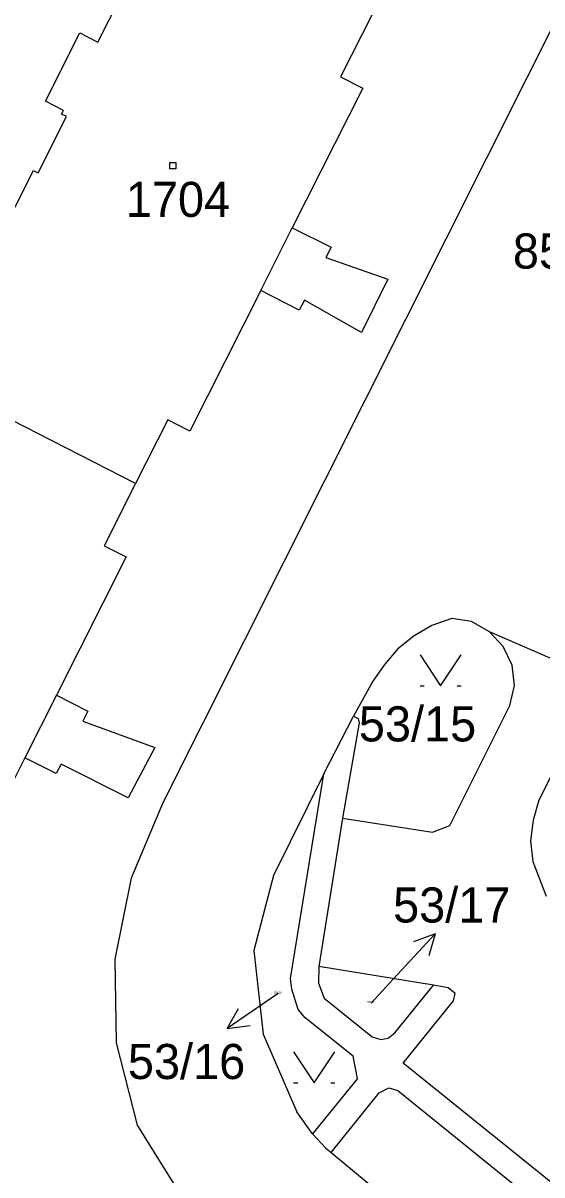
# Model space of a CAD drawing. Extents: x -795483 to -789093, y -1112258 to -1108741.
# Drawn here: x -791453.3 to -791428.1, y -1110199 to -1110143.2 of the extents above; entities that cross this region are included whole.
import ezdxf

# ---------------------------------------------------------------- set-up
doc = ezdxf.new("R2010")
doc.units = 0
for name, color, linetype in [('Komunikace', 7, 'Continuous'), ('Vrstva 1', 7, 'Continuous'), ('Vrstva 14', 7, 'Continuous'), ('Vrstva 15', 7, 'Continuous'), ('Vrstva 16', 7, 'Continuous'), ('Vrstva 2', 7, 'Continuous'), ('Vrstva 23', 7, 'Continuous'), ('Vrstva 25', 7, 'Continuous')]:
    doc.layers.add(name, color=color, linetype=linetype)

msp = doc.modelspace()

# ---------------------------------------------------------------- linework, layer by layer
at = {"layer": 'Komunikace'}
msp.add_line((-791436.42, -1110190.65), (-791435.36, -1110189.5), dxfattribs=at)
at = {"layer": 'Vrstva 1'}
for p, q in [((-791411.02, -1110110.27), (-791446.52, -1110180.95)), ((-791449.67, -1110144.11), (-791446.4, -1110137.62)), ((-791436.35, -1110142.72), (-791437.91, -1110145.8)), ((-791452.22, -1110146.98), (-791450.55, -1110143.66)), ((-791450.55, -1110143.66), (-791449.67, -1110144.11)), ((-791437.91, -1110145.8), (-791436.83, -1110146.34)), ((-791436.83, -1110146.34), (-791440.25, -1110153.1)), ((-791451.34, -1110147.42), (-791452.22, -1110146.98)), ((-791451.43, -1110147.6), (-791451.34, -1110147.42)), ((-791451.2, -1110147.72), (-791451.43, -1110147.6)), ((-791452.57, -1110150.45), (-791451.2, -1110147.72)), ((-791457.87, -1110160.38), (-791452.8, -1110150.33)), ((-791452.8, -1110150.33), (-791452.57, -1110150.45)), ((-791440.25, -1110153.1), (-791438.37, -1110154.05)), ((-791438.37, -1110154.05), (-791438.63, -1110154.55)), ((-791438.63, -1110154.55), (-791435.62, -1110155.59)), ((-791435.62, -1110155.59), (-791436.9, -1110158.18)), ((-791441.78, -1110156.14), (-791445.22, -1110162.95)), ((-791439.91, -1110157.1), (-791441.78, -1110156.14)), ((-791439.66, -1110156.61), (-791439.91, -1110157.1)), ((-791436.9, -1110158.18), (-791439.66, -1110156.61)), ((-791447.85, -1110165.49), (-791457.87, -1110160.38)), ((-791446.29, -1110162.41), (-791447.85, -1110165.49)), ((-791445.22, -1110162.95), (-791446.29, -1110162.41)), ((-791447.85, -1110165.49), (-791449.37, -1110168.5)), ((-791449.37, -1110168.5), (-791448.3, -1110169.04)), ((-791448.3, -1110169.04), (-791451.68, -1110175.74)), ((-791432.52, -1110172.02), (-791433.49, -1110172.37)), ((-791431.56, -1110172.18), (-791432.52, -1110172.02)), ((-791430.7, -1110172.67), (-791431.56, -1110172.18)), ((-791433.49, -1110172.37), (-791434.34, -1110172.86)), ((-791424.6, -1110175.32), (-791430.7, -1110172.67)), ((-791430.03, -1110173.38), (-791430.7, -1110172.67)), ((-791434.34, -1110172.86), (-791435.13, -1110173.5)), ((-791429.59, -1110174.28), (-791430.03, -1110173.38)), ((-791435.13, -1110173.5), (-791435.77, -1110174.24)), ((-791435.77, -1110174.24), (-791436.34, -1110175.06)), ((-791429.48, -1110175.27), (-791429.59, -1110174.28)), ((-791436.34, -1110175.06), (-791437.28, -1110176.76)), ((-791429.71, -1110176.24), (-791429.48, -1110175.27)), ((-791425.62, -1110175.48), (-791428.3, -1110180.83)), ((-791451.68, -1110175.74), (-791450.16, -1110176.51)), ((-791450.16, -1110176.51), (-791450.41, -1110177)), ((-791432.61, -1110182.05), (-791429.71, -1110176.24)), ((-791450.41, -1110177), (-791446.92, -1110178.27)), ((-791438.72, -1110179.55), (-791437.28, -1110176.76)), ((-791437.01, -1110177.08), (-791437.81, -1110181.69)), ((-791437.28, -1110176.76), (-791437.05, -1110176.87)), ((-791437.05, -1110176.87), (-791437.01, -1110177.08)), ((-791446.92, -1110178.27), (-791448.2, -1110180.71)), ((-791453.21, -1110178.78), (-791456.63, -1110185.54)), ((-791451.7, -1110179.54), (-791453.21, -1110178.78)), ((-791451.46, -1110179.08), (-791451.7, -1110179.54)), ((-791448.2, -1110180.71), (-791451.46, -1110179.08)), ((-791438.72, -1110179.55), (-791441.16, -1110184.47)), ((-791440.33, -1110189.46), (-791438.72, -1110179.55)), ((-791446.52, -1110180.95), (-791448.06, -1110184.6)), ((-791428.3, -1110180.83), (-791428.57, -1110181.8)), ((-791437.81, -1110181.69), (-791438.96, -1110188.88)), ((-791437.81, -1110181.69), (-791433.45, -1110182.38)), ((-791433.45, -1110182.38), (-791432.61, -1110182.05)), ((-791428.57, -1110181.8), (-791428.71, -1110182.79)), ((-791428.71, -1110182.79), (-791428.6, -1110183.79)), ((-791428.6, -1110183.79), (-791427.94, -1110185.48)), ((-791441.16, -1110184.47), (-791442.11, -1110188.11)), ((-791448.06, -1110184.6), (-791448.85, -1110188.52)), ((-791442.11, -1110188.11), (-791441.67, -1110192.15)), ((-791448.85, -1110188.52), (-791448.79, -1110192.57)), ((-791438.96, -1110188.88), (-791438.98, -1110189.68)), ((-791433.41, -1110189.78), (-791438.96, -1110188.88)), ((-791440.28, -1110189.98), (-791440.33, -1110189.46)), ((-791439.96, -1110190.96), (-791440.28, -1110189.98)), ((-791438.98, -1110189.68), (-791438.71, -1110190.41)), ((-791435.28, -1110192.09), (-791433.41, -1110189.78)), ((-791432.69, -1110189.91), (-791433.41, -1110189.78)), ((-791432.36, -1110190.19), (-791432.69, -1110189.91)), ((-791438.71, -1110190.41), (-791436.38, -1110192.28)), ((-791434.87, -1110193.56), (-791432.43, -1110190.55)), ((-791432.43, -1110190.55), (-791432.36, -1110190.19)), ((-791439.63, -1110191.37), (-791439.96, -1110190.96)), ((-791437.3, -1110193.23), (-791439.63, -1110191.37)), ((-791441.67, -1110192.15), (-791440.03, -1110195.92)), ((-791436.38, -1110192.28), (-791435.96, -1110192.41)), ((-791435.6, -1110192.35), (-791435.28, -1110192.09)), ((-791448.79, -1110192.57), (-791447.77, -1110196.57)), ((-791435.96, -1110192.41), (-791435.6, -1110192.35)), ((-791437.09, -1110194.31), (-791437.3, -1110193.23)), ((-791410.11, -1110213.52), (-791434.87, -1110193.56)), ((-791437.09, -1110194.31), (-791439.27, -1110196.98)), ((-791438.37, -1110197.88), (-791436.04, -1110194.99)), ((-791436.04, -1110194.99), (-791435.57, -1110194.76)), ((-791435.57, -1110194.76), (-791435.14, -1110194.89)), ((-791435.14, -1110194.89), (-791415.36, -1110210.82)), ((-791439.27, -1110196.98), (-791440.03, -1110195.92)), ((-791447.77, -1110196.57), (-791445.72, -1110199.85)), ((-791439.27, -1110196.98), (-791438.64, -1110197.66)), ((-791438.64, -1110197.66), (-791438.37, -1110197.88)), ((-791438.37, -1110197.88), (-791417.76, -1110214.88))]:
    msp.add_line(p, q, dxfattribs=at)
at = {"layer": 'Vrstva 16'}
for p, q in [((-791435.36, -1110189.5), (-791433.325, -1110187.295)), ((-791433.325, -1110187.295), (-791434.371, -1110187.691)), ((-791433.325, -1110187.295), (-791433.636, -1110188.369)), ((-791440.93, -1110190.19), (-791443.402, -1110191.889)), ((-791443.402, -1110191.889), (-791442.861, -1110190.91)), ((-791443.402, -1110191.889), (-791442.295, -1110191.734))]:
    msp.add_line(p, q, dxfattribs=at)
at = {"layer": 'Vrstva 2'}
for p, q in [((-791441.78, -1110156.14), (-791440.25, -1110153.1)), ((-791451.68, -1110175.74), (-791453.21, -1110178.78))]:
    msp.add_line(p, q, dxfattribs=at)
at = {"layer": 'Vrstva 23'}
for p, q in [((-791434.06, -1110173.79), (-791433.06, -1110175.29)), ((-791433.06, -1110175.29), (-791432.06, -1110173.79)), ((-791434.06, -1110175.29), (-791433.86, -1110175.29)), ((-791432.26, -1110175.29), (-791432.06, -1110175.29)), ((-791440.19, -1110193.02), (-791439.19, -1110194.52)), ((-791439.19, -1110194.52), (-791438.19, -1110193.02)), ((-791440.19, -1110194.52), (-791439.99, -1110194.52)), ((-791438.39, -1110194.52), (-791438.19, -1110194.52))]:
    msp.add_line(p, q, dxfattribs=at)
at = {"layer": 'Vrstva 25'}
for p, q in [((-791446.19, -1110149.95), (-791445.89, -1110149.95)), ((-791446.19, -1110150.25), (-791446.19, -1110149.95)), ((-791445.89, -1110149.95), (-791445.89, -1110150.25)), ((-791445.89, -1110150.25), (-791446.19, -1110150.25))]:
    msp.add_line(p, q, dxfattribs=at)

# ---------------------------------------------------------------- texts
at = {"layer": 'Vrstva 14'}
for s, height, p in [('852/9', 1.7, (-791429.56, -1110155.08)), ('53/15', 1.7, (-791437.026, -1110177.98)), ('53/16', 0.1, (-791441.124, -1110190.19)), ('53/17', 0.1, (-791436.616, -1110190.65))]:
    msp.add_text(s, height=height, dxfattribs=at).set_placement(p)
at = {"layer": 'Vrstva 15'}
msp.add_text('1704', height=1.7, dxfattribs=at).set_placement((-791448.32, -1110152.58))
at = {"layer": 'Vrstva 16'}
for s, p in [('53/17', (-791435.366, -1110186.75)), ('53/16', (-791448.22, -1110194.33))]:
    msp.add_text(s, height=1.7, dxfattribs=at).set_placement(p)

doc.saveas('drawing.dxf')
